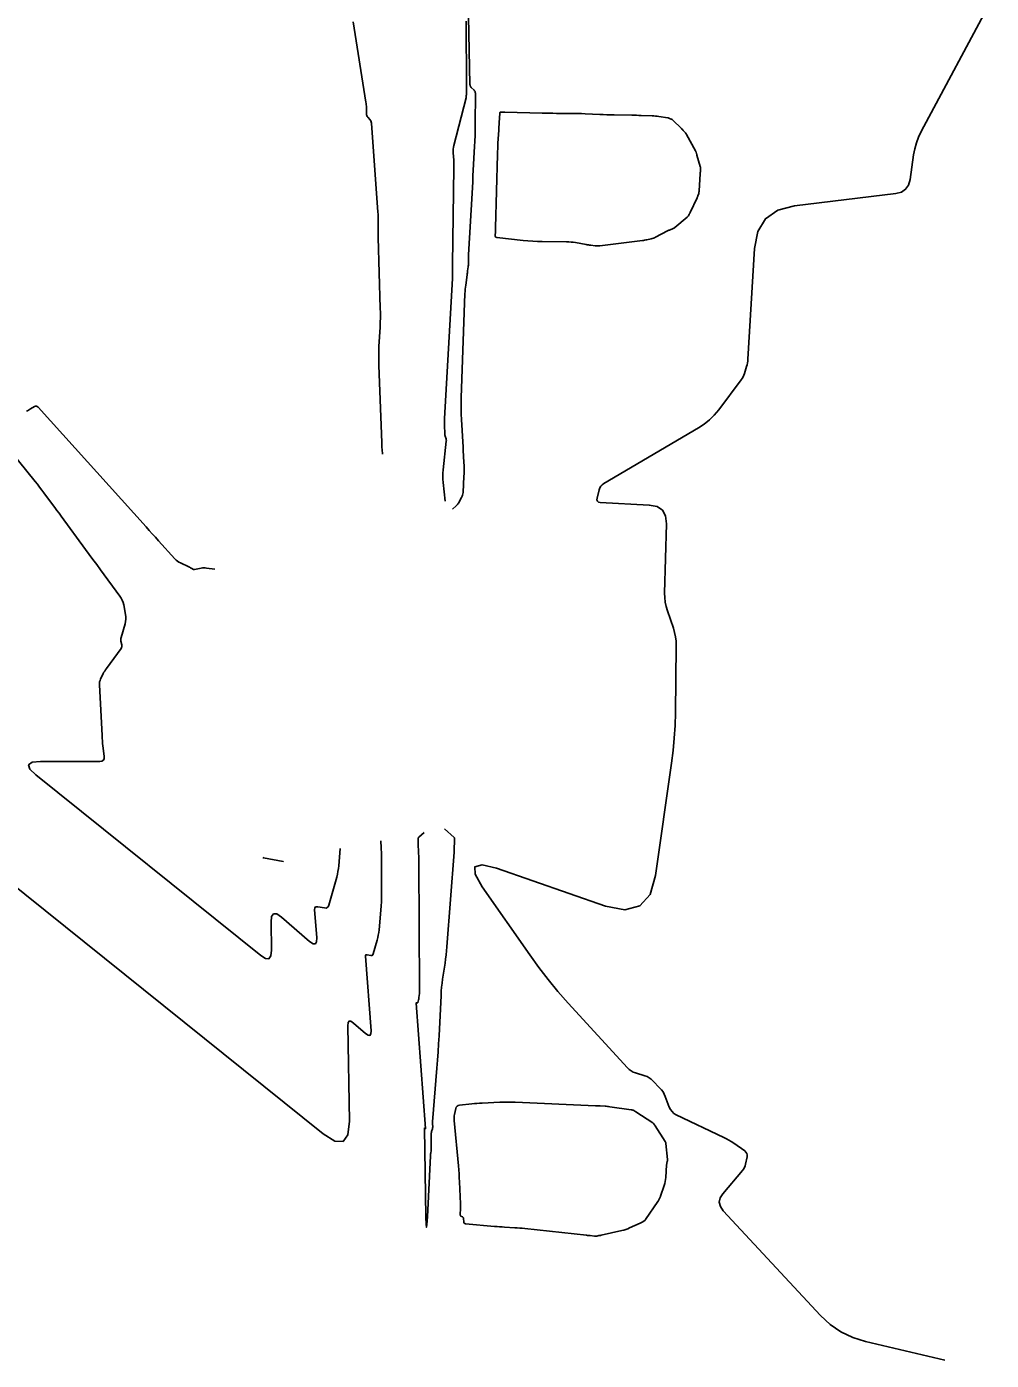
# Model space of a CAD drawing. Extents: x 658976 to 668721, y 639543 to 647196.
# Drawn here: x 660916.2 to 660986.1, y 642277.1 to 642373.8 of the extents above; entities that cross this region are included whole.
import ezdxf

# ---------------------------------------------------------------- set-up
doc = ezdxf.new("R2010")
doc.units = 0
doc.layers.add('Ex_Major Contours', color=7, linetype='Continuous')
doc.layers.add('Ex_Minor Contours', color=7, linetype='Continuous')

msp = doc.modelspace()

# ---------------------------------------------------------------- linework, layer by layer
at = {"layer": 'Ex_Major Contours'}
msp.add_lwpolyline([(660934.781, 642313.306), (660934.778, 642313.295), (660934.777, 642313.293), (660934.774, 642313.292), (660933.36, 642313.549), (660933.358, 642313.549), (660933.358, 642313.547), (660933.358, 642313.541), (660933.357, 642313.541), (660933.31, 642313.582)], dxfattribs=at)
at = {"layer": 'Ex_Minor Contours'}
for points in [[(660986.109, 642375.712), (660981.029, 642366.163), (660980.835, 642365.758), (660980.678, 642365.34), (660980.558, 642364.911), (660980.474, 642364.469), (660980.214, 642362.679), (660980.101, 642362.281), (660979.892, 642361.981), (660979.587, 642361.779), (660979.186, 642361.675), (660971.852, 642360.782), (660970.641, 642360.463), (660969.752, 642359.842), (660969.186, 642358.917), (660968.942, 642357.689), (660968.462, 642349.666), (660968.45, 642349.534), (660968.431, 642349.404), (660968.404, 642349.274), (660968.369, 642349.147), (660968.217, 642348.638), (660968.173, 642348.514), (660968.12, 642348.395), (660968.055, 642348.281), (660967.981, 642348.172), (660966.347, 642346), (660966.032, 642345.621), (660965.685, 642345.278), (660965.305, 642344.971), (660964.893, 642344.701), (660958.033, 642340.66), (660957.912, 642340.573), (660957.815, 642340.468), (660957.741, 642340.345), (660957.691, 642340.205), (660957.538, 642339.607), (660957.524, 642339.475), (660957.558, 642339.379), (660957.639, 642339.318), (660957.769, 642339.292), (660961.317, 642339.103), (660961.878, 642338.993), (660962.273, 642338.73), (660962.503, 642338.315), (660962.568, 642337.748), (660962.433, 642332.727), (660962.438, 642332.399), (660962.473, 642332.075), (660962.537, 642331.756), (660962.63, 642331.442), (660963.062, 642330.192), (660963.155, 642329.877), (660963.221, 642329.558), (660963.259, 642329.234), (660963.269, 642328.906), (660963.213, 642324.061), (660963.188, 642323.144), (660963.133, 642322.23), (660963.048, 642321.318), (660962.934, 642320.408), (660961.779, 642312.28), (660961.375, 642310.898), (660960.634, 642310.067), (660959.557, 642309.788), (660958.143, 642310.06), (660950.239, 642312.796), (660949.202, 642313.049), (660948.685, 642312.907), (660948.69, 642312.371), (660949.216, 642311.442), (660952.651, 642306.519), (660953.306, 642305.613), (660953.99, 642304.73), (660954.702, 642303.869), (660955.444, 642303.032), (660959.739, 642298.339), (660959.865, 642298.219), (660960.003, 642298.117), (660960.153, 642298.035), (660960.315, 642297.973), (660960.99, 642297.761), (660961.153, 642297.699), (660961.305, 642297.618), (660961.445, 642297.519), (660961.574, 642297.402), (660962.092, 642296.869), (660962.211, 642296.733), (660962.315, 642296.588), (660962.403, 642296.432), (660962.476, 642296.266), (660962.771, 642295.488), (660962.856, 642295.314), (660962.967, 642295.165), (660963.106, 642295.041), (660963.273, 642294.942), (660966.72, 642293.294), (660966.905, 642293.201), (660967.086, 642293.1), (660967.262, 642292.993), (660967.435, 642292.877), (660968.234, 642292.319), (660968.327, 642292.235), (660968.387, 642292.137), (660968.412, 642292.025), (660968.404, 642291.899), (660968.3, 642291.368), (660968.267, 642291.239), (660968.218, 642291.118), (660968.154, 642291.003), (660968.074, 642290.897), (660966.654, 642289.22), (660966.456, 642288.908), (660966.395, 642288.599), (660966.47, 642288.293), (660966.682, 642287.99), (660973.725, 642280.405), (660974.431, 642279.744), (660975.21, 642279.208), (660976.061, 642278.796), (660976.984, 642278.508), (660982.737, 642277.149)], [(660939.865, 642374.118), (660940.784, 642368.288), (660940.798, 642368.191), (660940.808, 642368.093), (660940.815, 642367.996), (660940.818, 642367.897), (660940.825, 642367.44), (660940.831, 642367.376), (660940.848, 642367.315), (660940.875, 642367.259), (660940.913, 642367.206), (660941.085, 642367.003), (660941.123, 642366.95), (660941.152, 642366.894), (660941.171, 642366.833), (660941.18, 642366.769), (660941.653, 642360.33), (660941.662, 642360.176), (660941.669, 642360.023), (660941.671, 642359.869), (660941.671, 642359.716), (660941.661, 642359.101), (660941.659, 642358.947), (660941.66, 642358.793), (660941.662, 642358.639), (660941.666, 642358.486), (660941.825, 642353.376), (660941.833, 642353.028), (660941.832, 642352.68), (660941.824, 642352.332), (660941.808, 642351.984), (660941.729, 642350.593), (660941.713, 642350.246), (660941.706, 642349.898), (660941.707, 642349.55), (660941.716, 642349.202), (660941.927, 642343.647), (660941.93, 642343.566), (660941.934, 642343.484), (660941.938, 642343.402), (660941.943, 642343.321), (660941.974, 642342.838), (660941.975, 642342.835), (660941.976, 642342.831), (660941.977, 642342.827), (660941.978, 642342.824), (660941.987, 642342.803)], [(660948.054, 642374.155), (660948.054, 642373.533), (660948.076, 642370.059), (660948.077, 642369.93), (660948.076, 642369.801), (660948.075, 642369.672), (660948.073, 642369.543), (660948.06, 642368.804), (660948.059, 642368.787), (660948.059, 642368.77), (660948.058, 642368.753), (660948.058, 642368.736), (660948.055, 642368.668), (660948.054, 642368.651), (660948.052, 642368.634), (660948.049, 642368.617), (660948.045, 642368.6), (660947.154, 642365.15), (660947.126, 642365.021), (660947.109, 642364.891), (660947.103, 642364.76), (660947.107, 642364.628), (660947.146, 642364.098), (660947.154, 642363.966), (660947.159, 642363.833), (660947.162, 642363.701), (660947.161, 642363.568), (660947.049, 642356.527), (660947.048, 642356.442), (660947.049, 642356.358), (660947.05, 642356.274), (660947.052, 642356.189), (660947.062, 642355.852), (660947.064, 642355.768), (660947.064, 642355.684), (660947.062, 642355.599), (660947.058, 642355.515), (660946.483, 642345.381), (660946.478, 642345.26), (660946.475, 642345.139), (660946.475, 642345.018), (660946.479, 642344.897), (660946.503, 642344.263), (660946.506, 642344.218), (660946.512, 642344.173), (660946.522, 642344.128), (660946.534, 642344.084), (660946.591, 642343.91), (660946.602, 642343.866), (660946.609, 642343.822), (660946.612, 642343.777), (660946.609, 642343.732), (660946.384, 642341.652), (660946.366, 642341.426), (660946.36, 642341.2), (660946.366, 642340.974), (660946.385, 642340.748), (660946.535, 642339.394)], [(660948.214, 642374.488), (660948.319, 642369.581), (660948.326, 642369.516), (660948.346, 642369.455), (660948.377, 642369.401), (660948.421, 642369.351), (660948.618, 642369.164), (660948.661, 642369.114), (660948.692, 642369.06), (660948.711, 642368.999), (660948.716, 642368.934), (660948.704, 642366.67), (660948.7, 642366.27), (660948.69, 642365.871), (660948.676, 642365.471), (660948.657, 642365.072), (660948.564, 642363.361), (660948.541, 642362.943), (660948.519, 642362.525), (660948.496, 642362.107), (660948.472, 642361.688), (660948.225, 642357.24), (660948.221, 642357.165), (660948.219, 642357.09), (660948.217, 642357.015), (660948.217, 642356.94), (660948.216, 642356.634), (660948.215, 642356.562), (660948.211, 642356.491), (660948.204, 642356.421), (660948.195, 642356.35), (660948.153, 642356.067), (660948.143, 642355.997), (660948.132, 642355.926), (660948.123, 642355.855), (660948.113, 642355.785), (660948.012, 642355.031), (660947.994, 642354.882), (660947.98, 642354.732), (660947.969, 642354.582), (660947.962, 642354.432), (660947.689, 642346.882), (660947.679, 642346.488), (660947.679, 642346.093), (660947.687, 642345.699), (660947.705, 642345.305), (660947.82, 642343.289), (660947.829, 642343.114), (660947.839, 642342.939), (660947.848, 642342.764), (660947.857, 642342.589), (660947.892, 642341.89), (660947.898, 642341.715), (660947.9, 642341.54), (660947.897, 642341.365), (660947.889, 642341.191), (660947.819, 642340.022), (660947.808, 642339.924), (660947.787, 642339.83), (660947.755, 642339.739), (660947.713, 642339.651), (660947.487, 642339.24), (660947.455, 642339.187), (660947.419, 642339.138), (660947.379, 642339.092), (660947.334, 642339.049), (660947.055, 642338.803)], [(660916.181, 642345.897), (660916.254, 642345.941), (660916.327, 642345.985), (660916.4, 642346.028), (660916.473, 642346.072), (660916.765, 642346.246), (660916.836, 642346.276), (660916.902, 642346.28), (660916.965, 642346.256), (660917.024, 642346.207), (660924.847, 642337.52), (660925.072, 642337.27), (660925.298, 642337.02), (660925.523, 642336.771), (660925.75, 642336.522), (660926.939, 642335.211), (660927.027, 642335.124), (660927.121, 642335.046), (660927.223, 642334.978), (660927.333, 642334.919), (660927.939, 642334.631), (660927.974, 642334.614), (660928.008, 642334.596), (660928.042, 642334.577), (660928.075, 642334.557), (660928.206, 642334.475), (660928.239, 642334.458), (660928.274, 642334.447), (660928.31, 642334.444), (660928.347, 642334.447), (660928.848, 642334.533), (660928.944, 642334.546), (660929.041, 642334.552), (660929.137, 642334.551), (660929.234, 642334.542), (660929.824, 642334.471)], [(660938.926, 642314.218), (660938.812, 642312.974), (660938.789, 642312.768), (660938.756, 642312.563), (660938.714, 642312.36), (660938.663, 642312.158), (660938.096, 642310.114), (660938.051, 642310.012), (660937.984, 642309.945), (660937.894, 642309.914), (660937.783, 642309.918), (660937.29, 642310.008), (660937.184, 642310.012), (660937.11, 642309.979), (660937.07, 642309.909), (660937.063, 642309.803), (660937.219, 642307.76), (660937.208, 642307.457), (660937.117, 642307.312), (660936.947, 642307.325), (660936.697, 642307.497), (660934.664, 642309.254), (660934.326, 642309.483), (660934.087, 642309.5), (660933.947, 642309.306), (660933.906, 642308.899), (660933.942, 642306.849), (660933.9, 642306.441), (660933.756, 642306.241), (660933.509, 642306.249), (660933.161, 642306.466), (660916.849, 642319.558), (660916.415, 642319.984), (660916.328, 642320.289), (660916.586, 642320.472), (660917.192, 642320.534), (660921.489, 642320.537), (660921.65, 642320.56), (660921.759, 642320.63), (660921.814, 642320.746), (660921.817, 642320.909), (660921.724, 642321.654), (660921.702, 642321.84), (660921.684, 642322.027), (660921.669, 642322.214), (660921.658, 642322.401), (660921.469, 642326.091), (660921.47, 642326.198), (660921.484, 642326.303), (660921.513, 642326.404), (660921.554, 642326.503), (660921.749, 642326.893), (660921.799, 642326.989), (660921.854, 642327.083), (660921.912, 642327.175), (660921.974, 642327.264), (660923.041, 642328.719), (660923.075, 642328.777), (660923.095, 642328.839), (660923.101, 642328.903), (660923.092, 642328.97), (660923.029, 642329.244), (660923.018, 642329.313), (660923.015, 642329.381), (660923.022, 642329.449), (660923.037, 642329.516), (660923.325, 642330.494), (660923.364, 642330.664), (660923.383, 642330.835), (660923.381, 642331.008), (660923.358, 642331.181), (660923.225, 642331.876), (660923.183, 642332.046), (660923.123, 642332.208), (660923.045, 642332.362), (660922.949, 642332.508), (660921.539, 642334.423), (660921.27, 642334.79), (660921, 642335.156), (660920.73, 642335.523), (660920.461, 642335.89), (660918.694, 642338.298), (660918.539, 642338.509), (660918.384, 642338.72), (660918.229, 642338.93), (660918.073, 642339.141), (660917.45, 642339.982), (660917.293, 642340.191), (660917.134, 642340.399), (660916.973, 642340.606), (660916.81, 642340.81), (660914.301, 642343.933)], [(660895.879, 642327.096), (660937.682, 642293.545), (660938.53, 642293.018), (660939.13, 642292.997), (660939.481, 642293.484), (660939.583, 642294.477), (660939.462, 642301.382), (660939.485, 642301.611), (660939.563, 642301.72), (660939.698, 642301.711), (660939.888, 642301.582), (660940.76, 642300.828), (660940.948, 642300.699), (660941.076, 642300.689), (660941.144, 642300.798), (660941.152, 642301.026), (660940.741, 642306.416), (660940.745, 642306.475), (660940.767, 642306.514), (660940.808, 642306.533), (660940.868, 642306.53), (660941.143, 642306.48), (660941.205, 642306.478), (660941.255, 642306.495), (660941.293, 642306.533), (660941.318, 642306.59), (660941.592, 642307.58), (660941.64, 642307.768), (660941.679, 642307.958), (660941.71, 642308.15), (660941.732, 642308.342), (660941.863, 642309.769), (660941.887, 642310.071), (660941.903, 642310.374), (660941.913, 642310.677), (660941.915, 642310.98), (660941.901, 642313.935), (660941.9, 642314.02), (660941.898, 642314.105), (660941.895, 642314.19), (660941.891, 642314.275), (660941.866, 642314.785)], [(660946.477, 642315.655), (660947.179, 642315.02), (660947.183, 642315.016), (660947.187, 642315.011), (660947.194, 642315), (660947.195, 642314.997), (660947.196, 642314.994), (660947.197, 642314.991), (660947.197, 642314.988), (660947.17, 642313.971), (660947.17, 642313.957), (660946.645, 642307.1), (660946.62, 642306.807), (660946.59, 642306.513), (660946.554, 642306.22), (660946.514, 642305.928), (660946.341, 642304.761), (660946.302, 642304.469), (660946.27, 642304.176), (660946.244, 642303.882), (660946.226, 642303.588), (660946.083, 642300.66), (660946.052, 642300.074), (660946.016, 642299.488), (660945.976, 642298.902), (660945.931, 642298.317), (660945.616, 642294.429), (660945.613, 642294.385), (660945.612, 642294.342), (660945.612, 642294.299), (660945.613, 642294.256), (660945.621, 642294.083), (660945.622, 642294.04), (660945.618, 642293.998), (660945.611, 642293.956), (660945.6, 642293.914), (660945.546, 642293.735), (660945.535, 642293.691), (660945.526, 642293.647), (660945.521, 642293.602), (660945.52, 642293.557), (660945.521, 642292.536), (660945.52, 642292.489), (660945.518, 642292.442), (660945.513, 642292.395), (660945.508, 642292.348), (660945.481, 642292.16), (660945.474, 642292.113), (660945.469, 642292.066), (660945.465, 642292.019), (660945.462, 642291.972), (660945.233, 642287.544), (660945.197, 642286.979), (660945.168, 642286.791), (660945.145, 642286.98), (660945.129, 642287.546), (660945.016, 642293.96), (660945.017, 642293.973), (660945.022, 642293.979), (660945.029, 642293.979), (660945.04, 642293.972), (660945.089, 642293.929), (660945.1, 642293.922), (660945.107, 642293.921), (660945.111, 642293.927), (660945.111, 642293.94), (660944.419, 642303.029), (660944.42, 642303.042), (660944.425, 642303.05), (660944.433, 642303.053), (660944.446, 642303.053), (660944.503, 642303.043), (660944.516, 642303.042), (660944.526, 642303.046), (660944.534, 642303.053), (660944.539, 642303.065), (660944.597, 642303.272), (660944.607, 642303.312), (660944.615, 642303.351), (660944.621, 642303.391), (660944.626, 642303.432), (660944.653, 642303.729), (660944.658, 642303.793), (660944.662, 642303.856), (660944.664, 642303.919), (660944.664, 642303.982), (660944.619, 642313.253), (660944.618, 642313.401), (660944.614, 642313.55), (660944.61, 642313.698), (660944.603, 642313.847), (660944.563, 642314.669), (660944.561, 642314.704), (660944.56, 642314.738), (660944.56, 642314.772), (660944.561, 642314.807), (660944.563, 642314.944), (660944.567, 642314.977), (660944.577, 642315.007), (660944.594, 642315.034), (660944.617, 642315.057), (660945.008, 642315.386)]]:
    msp.add_lwpolyline(points, dxfattribs=at)
for points in [[(660950.17, 642358.974), (660950.174, 642359.042), (660950.177, 642359.11), (660950.179, 642359.178), (660950.321, 642364.51), (660950.327, 642364.712), (660950.335, 642364.913), (660950.343, 642365.114), (660950.353, 642365.315), (660950.404, 642366.257), (660950.411, 642366.389), (660950.419, 642366.521), (660950.427, 642366.653), (660950.435, 642366.785), (660950.483, 642367.502), (660950.49, 642367.535), (660950.505, 642367.557), (660950.529, 642367.57), (660950.562, 642367.573), (660950.711, 642367.564), (660950.748, 642367.563), (660950.785, 642367.561), (660950.822, 642367.56), (660950.859, 642367.559), (660953.554, 642367.493), (660953.813, 642367.488), (660954.073, 642367.484), (660954.332, 642367.481), (660954.592, 642367.48), (660955.63, 642367.477), (660955.889, 642367.475), (660956.149, 642367.47), (660956.408, 642367.462), (660956.667, 642367.451), (660957.724, 642367.399), (660957.986, 642367.387), (660958.249, 642367.377), (660958.511, 642367.37), (660958.774, 642367.366), (660960.044, 642367.348), (660960.216, 642367.345), (660960.388, 642367.341), (660960.56, 642367.336), (660960.732, 642367.33), (660961.521, 642367.298), (660961.642, 642367.292), (660961.763, 642367.282), (660961.884, 642367.269), (660962.004, 642367.252), (660962.659, 642367.15), (660962.692, 642367.144), (660962.724, 642367.136), (660962.755, 642367.127), (660962.786, 642367.115), (660962.909, 642367.065), (660962.939, 642367.051), (660962.967, 642367.034), (660962.993, 642367.015), (660963.018, 642366.993), (660963.65, 642366.376), (660963.683, 642366.342), (660963.716, 642366.309), (660963.749, 642366.275), (660963.781, 642366.241), (660963.909, 642366.103), (660963.94, 642366.067), (660963.969, 642366.03), (660963.995, 642365.991), (660964.019, 642365.951), (660964.671, 642364.759), (660964.682, 642364.736), (660964.693, 642364.712), (660964.702, 642364.688), (660964.71, 642364.663), (660964.739, 642364.562), (660964.746, 642364.536), (660964.753, 642364.511), (660964.76, 642364.486), (660964.768, 642364.461), (660965.009, 642363.635), (660965.02, 642363.593), (660965.027, 642363.55), (660965.03, 642363.506), (660965.03, 642363.462), (660965.023, 642363.286), (660965.02, 642363.242), (660965.018, 642363.198), (660965.016, 642363.154), (660965.013, 642363.11), (660964.931, 642361.856), (660964.927, 642361.812), (660964.92, 642361.768), (660964.911, 642361.725), (660964.898, 642361.683), (660964.844, 642361.514), (660964.83, 642361.472), (660964.814, 642361.43), (660964.797, 642361.389), (660964.779, 642361.349), (660964.275, 642360.29), (660964.261, 642360.26), (660964.246, 642360.231), (660964.231, 642360.202), (660964.215, 642360.173), (660964.152, 642360.057), (660964.135, 642360.029), (660964.116, 642360.003), (660964.094, 642359.979), (660964.07, 642359.958), (660963.174, 642359.221), (660963.134, 642359.192), (660963.093, 642359.165), (660963.05, 642359.142), (660963.005, 642359.122), (660962.822, 642359.047), (660962.776, 642359.028), (660962.731, 642359.008), (660962.686, 642358.987), (660962.642, 642358.965), (660961.764, 642358.509), (660961.691, 642358.473), (660961.615, 642358.443), (660961.538, 642358.417), (660961.459, 642358.397), (660961.138, 642358.324), (660961.058, 642358.307), (660960.978, 642358.291), (660960.897, 642358.278), (660960.815, 642358.267), (660957.731, 642357.886), (660957.648, 642357.879), (660957.566, 642357.877), (660957.484, 642357.88), (660957.401, 642357.888), (660957.072, 642357.931), (660956.99, 642357.942), (660956.908, 642357.954), (660956.826, 642357.967), (660956.744, 642357.981), (660955.962, 642358.114), (660955.805, 642358.138), (660955.646, 642358.155), (660955.487, 642358.167), (660955.328, 642358.172), (660953.554, 642358.198), (660953.21, 642358.207), (660952.867, 642358.224), (660952.525, 642358.249), (660952.182, 642358.281), (660950.266, 642358.485), (660950.208, 642358.5), (660950.167, 642358.53), (660950.146, 642358.575), (660950.142, 642358.635), (660950.165, 642358.907)], [(660947.945, 642287.055), (660947.908, 642287.079), (660947.884, 642287.116), (660947.874, 642287.167), (660947.854, 642287.44), (660947.848, 642287.472), (660947.836, 642287.499), (660947.816, 642287.521), (660947.79, 642287.539), (660947.672, 642287.603), (660947.646, 642287.621), (660947.628, 642287.644), (660947.618, 642287.671), (660947.616, 642287.702), (660947.639, 642288.147), (660947.643, 642288.233), (660947.644, 642288.318), (660947.643, 642288.403), (660947.64, 642288.489), (660947.563, 642290.078), (660947.547, 642290.371), (660947.528, 642290.664), (660947.506, 642290.957), (660947.48, 642291.249), (660947.172, 642294.528), (660947.166, 642294.636), (660947.169, 642294.744), (660947.18, 642294.852), (660947.2, 642294.959), (660947.296, 642295.386), (660947.331, 642295.481), (660947.386, 642295.552), (660947.463, 642295.6), (660947.561, 642295.624), (660948.456, 642295.728), (660948.641, 642295.748), (660948.827, 642295.764), (660949.013, 642295.777), (660949.199, 642295.787), (660950.495, 642295.842), (660950.774, 642295.851), (660951.052, 642295.854), (660951.33, 642295.851), (660951.608, 642295.842), (660957.409, 642295.594), (660957.497, 642295.59), (660957.584, 642295.586), (660957.672, 642295.581), (660957.759, 642295.576), (660958.109, 642295.556), (660958.196, 642295.551), (660958.283, 642295.543), (660958.37, 642295.533), (660958.457, 642295.521), (660959.994, 642295.298), (660960.012, 642295.295), (660960.029, 642295.293), (660960.047, 642295.29), (660960.065, 642295.287), (660960.136, 642295.274), (660960.154, 642295.27), (660960.17, 642295.265), (660960.186, 642295.257), (660960.201, 642295.247), (660960.275, 642295.195), (660960.292, 642295.183), (660960.309, 642295.171), (660960.326, 642295.159), (660960.344, 642295.148), (660961.57, 642294.343), (660961.589, 642294.329), (660961.607, 642294.313), (660961.623, 642294.297), (660961.638, 642294.278), (660961.695, 642294.202), (660961.71, 642294.183), (660961.723, 642294.164), (660961.737, 642294.144), (660961.75, 642294.124), (660962.471, 642293.005), (660962.477, 642292.994), (660962.483, 642292.984), (660962.489, 642292.972), (660962.494, 642292.961), (660962.512, 642292.915), (660962.517, 642292.903), (660962.52, 642292.891), (660962.522, 642292.879), (660962.524, 642292.867), (660962.633, 642291.686), (660962.635, 642291.654), (660962.634, 642291.622), (660962.63, 642291.59), (660962.624, 642291.558), (660962.593, 642291.432), (660962.586, 642291.4), (660962.581, 642291.368), (660962.576, 642291.336), (660962.574, 642291.304), (660962.514, 642290.402), (660962.5, 642290.255), (660962.476, 642290.109), (660962.443, 642289.965), (660962.4, 642289.823), (660962.142, 642289.047), (660962.13, 642289.012), (660962.116, 642288.978), (660962.101, 642288.945), (660962.085, 642288.913), (660962.017, 642288.783), (660962, 642288.751), (660961.981, 642288.72), (660961.962, 642288.689), (660961.942, 642288.658), (660961.035, 642287.342), (660961.012, 642287.311), (660960.985, 642287.283), (660960.957, 642287.258), (660960.925, 642287.236), (660960.792, 642287.154), (660960.759, 642287.134), (660960.725, 642287.115), (660960.691, 642287.097), (660960.655, 642287.08), (660959.895, 642286.735), (660959.755, 642286.676), (660959.613, 642286.624), (660959.468, 642286.58), (660959.321, 642286.543), (660957.824, 642286.21), (660957.785, 642286.201), (660957.746, 642286.194), (660957.708, 642286.187), (660957.669, 642286.18), (660957.513, 642286.155), (660957.474, 642286.15), (660957.435, 642286.148), (660957.396, 642286.148), (660957.357, 642286.15), (660957.034, 642286.18), (660956.967, 642286.186), (660956.901, 642286.192), (660956.834, 642286.199), (660956.767, 642286.206), (660952.295, 642286.698), (660952.113, 642286.716), (660951.93, 642286.733), (660951.748, 642286.747), (660951.565, 642286.758), (660950.833, 642286.799), (660950.65, 642286.81), (660950.467, 642286.822), (660950.284, 642286.837), (660950.101, 642286.852), (660947.995, 642287.043)]]:
    msp.add_lwpolyline(points, close=True, dxfattribs=at)

doc.saveas('drawing.dxf')
